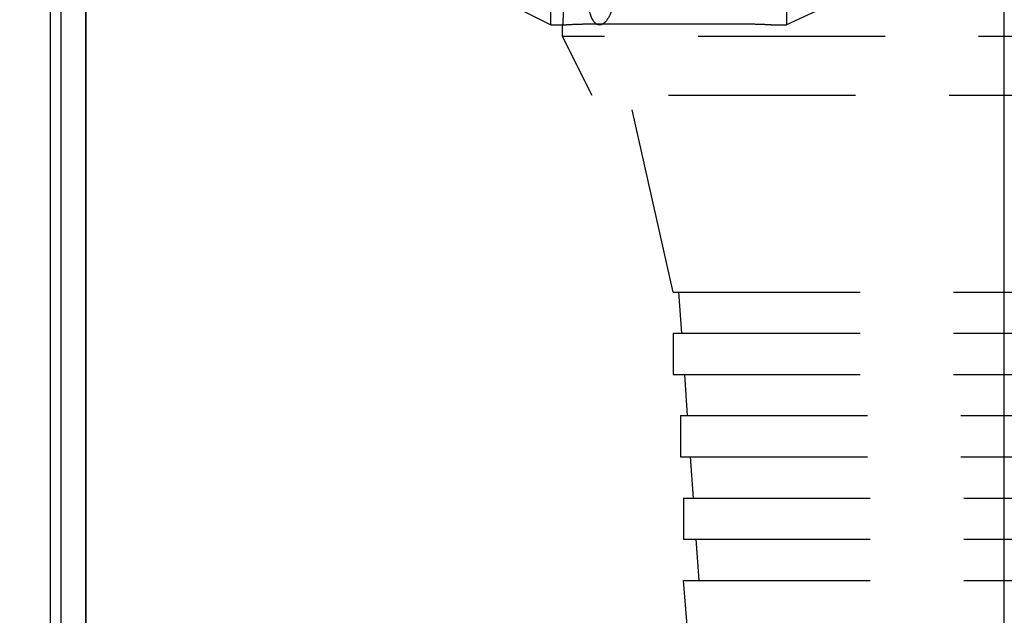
# Model space of a CAD drawing. Header units: millimetres. Extents: x 399 to 6233, y -1870 to 1602.
# Tile 371 of 656: x 4389 to 4406, y 611 to 621. Entities that reach past the tile are written whole.
import ezdxf

# ---------------------------------------------------------------- set-up
doc = ezdxf.new("R2010")
doc.units = ezdxf.units.MM
doc.linetypes.add('AM_ISO08W050', pattern=[18, 12, -1.5, 3, -1.5])
doc.linetypes.add('HIDDEN', pattern=[9.525, 6.35, -3.175])
for name, color, linetype, lineweight in [('AM_5', 3, 'Continuous', 25), ('AM_7', 4, 'AM_ISO08W050', 25), ('可見 (ISO)', 7, 'Continuous', 25), ('窄部可見 (ISO)', 7, 'Continuous', 35)]:
    doc.layers.add(name, color=color, linetype=linetype, lineweight=lineweight)
doc.layers.add('中繼線', color=7, linetype='Continuous')
doc.styles.add('尺寸標註', font='romans.shx', dxfattribs={"bigfont": 'CHINESET.SHX'})
doc.dimstyles.new('複本 CNS2-1$0', dxfattribs={"dimtxt": 2.5, "dimasz": 2, "dimexe": 1, "dimexo": 1, "dimgap": 1, "dimtad": 1, "dimtoh": 1, "dimdsep": 46, "dimtxsty": '尺寸標註', "dimcen": 0, "dimclrd": 2, "dimclre": 2, "dimclrt": 3, "dimadec": 0, "dimazin": 2, "dimtp": 0.1, "dimtm": 0.1, "dimtfac": 0.71, "dimtmove": 0, "dimatfit": 0, "dimfxl": 0, "dimlwd": 13, "dimlwe": 13, "dimarcsym": 0})

# ---------------------------------------------------------------- blocks, each defined once
blk = doc.blocks.new('*D165')
at = {"layer": 'AM_5', "color": 2, "lineweight": 13}
for p, q in [((4437.49, 623.26), (4437.49, 585.965)), ((4406.129, 592.718), (4406.129, 585.965)), ((4404.129, 586.965), (4402.129, 586.965)), ((4406.129, 586.965), (4437.49, 586.965)), ((4439.49, 586.965), (4473.014, 586.965))]:
    blk.add_line(p, q, dxfattribs=at)
at = {"layer": 'AM_5', "color": 2, "lineweight": -2}
for points in [[(4404.129, 587.298), (4404.129, 586.631), (4406.129, 586.965)], [(4439.49, 587.298), (4439.49, 586.631), (4437.49, 586.965)]]:
    blk.add_solid(points, dxfattribs=at)
at = {"layer": 'Defpoints', "color": 0, "lineweight": -2}
for p in [(4437.49, 624.26), (4406.129, 593.718), (4406.129, 586.965)]:
    blk.add_point(p, dxfattribs=at)
at = {"layer": 'AM_5', "color": 3, "insert": (4457.252, 591.953), "char_height": 2.5, "attachment_point": 5, "style": '尺寸標註'}
blk.add_mtext('WR\\P(空間保持至少100以上)', dxfattribs=at)
blk = doc.blocks.new('*D166')
at = {"layer": 'AM_5', "color": 2, "lineweight": 13}
for p, q in [((4368.185, 630.078), (4368.185, 632.078)), ((4370.769, 628.078), (4367.185, 628.078)), ((4368.185, 628.078), (4368.185, 596.718)), ((4401.311, 596.718), (4367.185, 596.718)), ((4368.185, 594.718), (4368.185, 588.128)), ((4368.185, 588.128), (4337.661, 588.128))]:
    blk.add_line(p, q, dxfattribs=at)
at = {"layer": 'AM_5', "color": 2, "lineweight": -2}
for points in [[(4367.852, 630.078), (4368.518, 630.078), (4368.185, 628.078)], [(4367.852, 594.718), (4368.518, 594.718), (4368.185, 596.718)]]:
    blk.add_solid(points, dxfattribs=at)
at = {"layer": 'Defpoints', "color": 0, "lineweight": -2}
for p in [(4371.769, 628.078), (4368.185, 596.718), (4402.311, 596.718)]:
    blk.add_point(p, dxfattribs=at)
at = {"layer": 'AM_5', "color": 3, "insert": (4352.423, 593.116), "char_height": 2.5, "attachment_point": 5, "style": '尺寸標註'}
blk.add_mtext('WM\\P(空間保持至少100以上)', dxfattribs=at)
blk = doc.blocks.new('90接頭方向組合')
at = {"layer": '中繼線', "color": 1, "linetype": 'HIDDEN', "ltscale": 0.5}
for p, q in [((36.722, 36.922), (36.722, 51.922)), ((40.722, 38.06), (40.722, 36.922)), ((42.32, 37.662), (40.722, 36.922)), ((35.722, 37.422), (36.722, 36.922)), ((36.722, 36.922), (36.922, 36.922)), ((36.922, 36.722), (36.922, 36.922)), ((37.422, 36.939), (40.022, 36.939)), ((40.522, 36.922), (40.722, 36.922)), ((51.922, 36.722), (36.922, 36.722)), ((37.422, 35.722), (36.922, 36.722)), ((51.422, 35.722), (37.422, 35.722)), ((38.797, 32.382), (38.047, 35.722)), ((38.797, 32.382), (50.047, 32.382)), ((38.946, 31.682), (38.897, 32.382)), ((38.797, 31.682), (50.047, 31.682)), ((38.797, 31.682), (38.797, 30.982)), ((38.797, 30.982), (50.047, 30.982)), ((39.044, 30.282), (38.995, 30.982)), ((38.922, 30.282), (49.922, 30.282)), ((38.922, 30.282), (38.922, 29.582)), ((38.922, 29.582), (49.922, 29.582)), ((39.142, 28.882), (39.093, 29.582)), ((38.972, 28.882), (49.872, 28.882)), ((38.972, 28.882), (38.972, 28.182)), ((38.972, 28.182), (49.872, 28.182)), ((39.24, 27.482), (39.191, 28.182)), ((38.972, 27.482), (49.872, 27.482)), ((39.071, 26.296), (38.972, 27.482))]:
    blk.add_line(p, q, dxfattribs=at)
for points, knots in [([(36.939, 37.422), (36.939, 37.359), (36.938, 37.292), (36.935, 37.169), (36.933, 37.113), (36.928, 37.024), (36.926, 36.986), (36.923, 36.935), (36.922, 36.922), (36.922, 36.922)], [-0.30144527, -0.30144527, -0.30144527, -0.30144527, -0.28260494, -0.28260494, -0.2637646, -0.2637646, -0.24492428, -0.24492428, -0.22608395, -0.22608395, -0.22608395, -0.22608395]), ([(37.789, 37.422), (37.789, 37.358), (37.782, 37.29), (37.755, 37.167), (37.735, 37.112), (37.691, 37.023), (37.663, 36.985), (37.606, 36.935), (37.576, 36.922), (37.522, 36.922), (37.494, 36.934), (37.444, 36.985), (37.422, 37.023), (37.388, 37.112), (37.374, 37.168), (37.356, 37.291), (37.351, 37.359), (37.351, 37.422)], [-0.315449, -0.315449, -0.315449, -0.315449, -0.2961108, -0.2961108, -0.2767726, -0.2767726, -0.2563879, -0.2563879, -0.2360032, -0.2360032, -0.2159615, -0.2159615, -0.1959198, -0.1959198, -0.1768203, -0.1768203, -0.1577208, -0.1577208, -0.1577208, -0.1577208]), ([(36.922, 36.922), (36.922, 36.922), (36.935, 36.923), (36.986, 36.926), (37.024, 36.928), (37.113, 36.933), (37.169, 36.935), (37.292, 36.938), (37.359, 36.939), (37.422, 36.939)], [-0.22608395, -0.22608395, -0.22608395, -0.22608395, -0.20724363, -0.20724363, -0.18840331, -0.18840331, -0.16956297, -0.16956297, -0.15072264, -0.15072264, -0.15072264, -0.15072264]), ([(40.022, 36.939), (40.085, 36.939), (40.152, 36.938), (40.275, 36.935), (40.331, 36.933), (40.42, 36.928), (40.459, 36.926), (40.51, 36.923), (40.522, 36.922), (40.522, 36.922)], [-0.15072264, -0.15072264, -0.15072264, -0.15072264, -0.1318823, -0.1318823, -0.11304196, -0.11304196, -0.09420164, -0.09420164, -0.07536132, -0.07536132, -0.07536132, -0.07536132])]:
    blk.add_open_spline(points, degree=3, knots=knots, dxfattribs=at)

msp = doc.modelspace()

# ---------------------------------------------------------------- linework, layer by layer
at = {"layer": 'AM_7'}
msp.add_line((4406.129, 537.128), (4406.129, 662.439), dxfattribs=at)
at = {"layer": '可見 (ISO)'}
for p, q in [((4390.116, 582.065), (4390.116, 639.641)), ((4389.929, 632.506), (4389.929, 606.178))]:
    msp.add_line(p, q, dxfattribs=at)
at = {"layer": '窄部可見 (ISO)'}
msp.add_line((4390.531, 639.642), (4390.531, 582.065), dxfattribs=at)

# ---------------------------------------------------------------- block references
at = {"layer": '中繼線', "color": 0, "linetype": 'ByBlock', "lineweight": -2}
msp.add_blockref('90接頭方向組合', (4361.707, 583.656), dxfattribs=at)

# ---------------------------------------------------------------- dimensions: what is measured, and where the dimension line sits
at = {"layer": 'AM_5'}
dim = msp.add_linear_dim(base=(4368.185, 596.718), p1=(4371.769, 628.078), p2=(4402.311, 596.718), angle=90, text='WM\\P(空間保持至少100以上)', dimstyle='複本 CNS2-1$0', dxfattribs=at)
dim.commit()
dim.dimension.update_dxf_attribs({"geometry": '*D166', "text_midpoint": (4352.423, 588.128), "dimtype": 160})
dim = msp.add_linear_dim(base=(4406.129, 586.965), p1=(4437.49, 624.26), p2=(4406.129, 593.718), text='WR\\P(空間保持至少100以上)', dimstyle='複本 CNS2-1$0', dxfattribs=at)
dim.commit()
dim.dimension.update_dxf_attribs({"geometry": '*D165', "text_midpoint": (4457.252, 586.965), "dimtype": 160})

doc.saveas('drawing.dxf')
